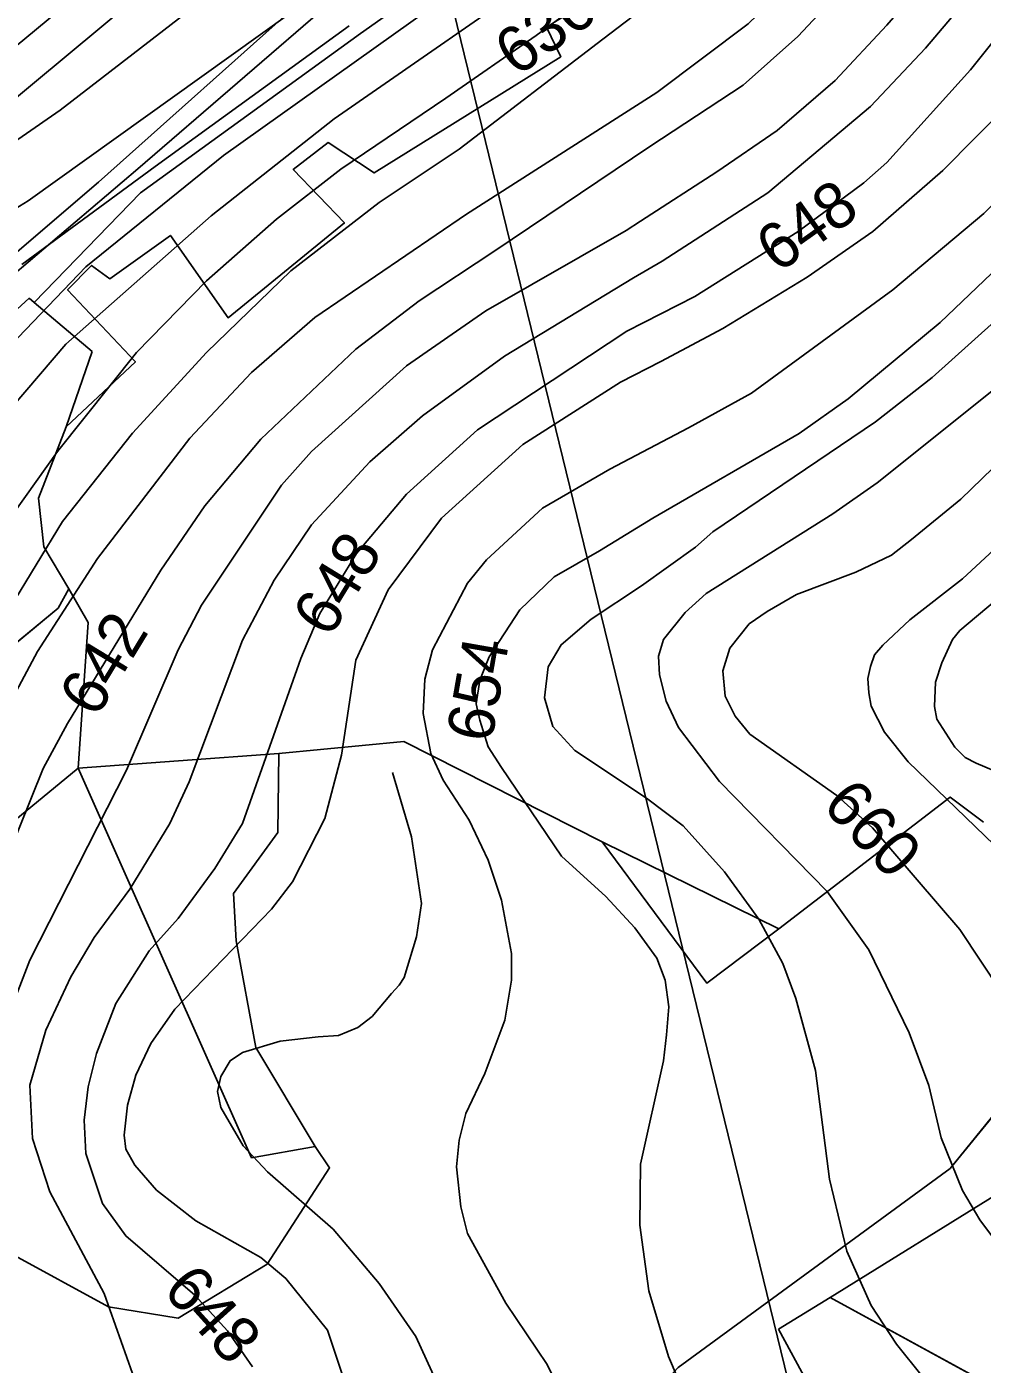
# Model space of a CAD drawing. Extents: x -709418 to -703832, y -1161719 to -1157826.
# Drawn here: x -706776.5 to -706610.7, y -1160048.5 to -1159816.4 of the extents above; entities that cross this region are included whole.
import ezdxf

# ---------------------------------------------------------------- set-up
doc = ezdxf.new("R2010")
doc.units = 0
for name, color, linetype in [('102_obvod PÚ', 7, 'Continuous'), ('120_vrstevnice hlavní', 7, 'Continuous'), ('121_vrstevnice hlavní_popis', 7, 'Continuous'), ('122_vrstevnice základní', 7, 'Continuous'), ('124_vrstevnice doplňková', 7, 'Continuous'), ('206_TTP_KN', 7, 'Continuous'), ('207_lesní pozemek_KN', 7, 'Continuous'), ('210_ostatní plocha_KN', 7, 'Continuous'), ('723_radioreléová trasa_UAP', 7, 'Continuous')]:
    doc.layers.add(name, color=color, linetype=linetype)

msp = doc.modelspace()

# ---------------------------------------------------------------- linework, layer by layer
at = {"layer": '102_obvod PÚ'}
for points in [[(-706661.44, -1159800.87), (-706686.33, -1159816.5), (-706683.85, -1159821.64), (-706716.26, -1159841.8), (-706724.22, -1159836.52), (-706730.29, -1159841.19), (-706721.4, -1159850.47), (-706741.6, -1159866.92), (-706751.59, -1159852.64), (-706762.11, -1159860.17), (-706765.29, -1159857.85), (-706769.46, -1159862.06), (-706757.69, -1159874.59), (-706769.71, -1159885.84), (-706774.49, -1159898.23)], [(-706774.49, -1159898.23), (-706773.55, -1159906.69), (-706769.21, -1159913.96), (-706765.89, -1159919.81), (-706767.6, -1159945.07), (-706732.76, -1159942.52), (-706711.1, -1159940.48), (-706676.68, -1159957.85), (-706646.02, -1159972.96), (-706616.23, -1159950.1), (-706610.48, -1159954.44)], [(-706606.83, -1160018.21), (-706637.07, -1160036.96), (-706570.65, -1160073.19)]]:
    msp.add_lwpolyline(points, dxfattribs=at)
at = {"layer": '120_vrstevnice hlavní'}
for points in [[(-706570.14, -1159708.76), (-706589.23, -1159732.95), (-706617.97, -1159772.72), (-706625.38, -1159783.55), (-706646.47, -1159811.2), (-706651.31, -1159815.9), (-706667.19, -1159827.83)], [(-706673.46, -1159878.09), (-706666.47, -1159874.54), (-706655.69, -1159868.8), (-706641.09, -1159859.89), (-706629.65, -1159851.95), (-706617.54, -1159841.4), (-706606.14, -1159829.86), (-706601.3, -1159824.16), (-706573.8, -1159787.26)], [(-706534.47, -1159813.76), (-706569.81, -1159851.09), (-706591.89, -1159875.46), (-706601.44, -1159885.86), (-706614.41, -1159898.4), (-706622.96, -1159905.38), (-706626.44, -1159908.11), (-706632.65, -1159911.08), (-706642.91, -1159914.93), (-706648.04, -1159917.92), (-706651.12, -1159920.02), (-706654.48, -1159924.28), (-706655.73, -1159928.18), (-706655.3, -1159932.6), (-706653.58, -1159936.07), (-706651.03, -1159939.16)], [(-706720.57, -1159816.24), (-706754.24, -1159840.65), (-706777.42, -1159857.69)], [(-706667.19, -1159827.83), (-706700.2, -1159848.94), (-706726.52, -1159866.87), (-706737.52, -1159876.42), (-706748.22, -1159887.84), (-706764.27, -1159908.68), (-706774.69, -1159924.87), (-706799.13, -1159970.58)], [(-706673.46, -1159878.09), (-706690.41, -1159888.93), (-706704.54, -1159901.73), (-706713.79, -1159914.17), (-706719.43, -1159926.32), (-706721.89, -1159942.81), (-706724.79, -1159953.8), (-706730.43, -1159964.8), (-706734.04, -1159969.57), (-706750.82, -1159986.93), (-706755.02, -1159992.86), (-706757.62, -1159998.35), (-706759.07, -1160003.56), (-706759.65, -1160008.77), (-706759.36, -1160011.23), (-706757.77, -1160013.98), (-706754, -1160018.31), (-706747.21, -1160023.67), (-706735.92, -1160030.03), (-706731.58, -1160033.65), (-706724.35, -1160042.61), (-706721.46, -1160051.29)], [(-706651.03, -1159939.16), (-706635.92, -1159949.84), (-706629.76, -1159955.45), (-706614.55, -1159973.07), (-706607.42, -1159983.9)]]:
    msp.add_lwpolyline(points, dxfattribs=at)
for points in [[(-706667.19, -1159827.83), (-706667.19, -1159827.83)], [(-706673.46, -1159878.09), (-706673.46, -1159878.09)]]:
    msp.add_open_spline(points, degree=1, dxfattribs=at)
at = {"layer": '122_vrstevnice základní'}
for points in [[(-706892.81, -1159962.06), (-706882.86, -1159946.78), (-706873.18, -1159931.12), (-706865.1, -1159915.53), (-706860.46, -1159904.12), (-706855.16, -1159893.55), (-706849.04, -1159883.65), (-706840.93, -1159873.62), (-706830.14, -1159862.79), (-706811.17, -1159847.63), (-706780.22, -1159821.28), (-706758.68, -1159803.4), (-706742.7, -1159790.44), (-706728.56, -1159778.47), (-706712.34, -1159760.5), (-706701.57, -1159744.25), (-706688.46, -1159725.96), (-706675.77, -1159704.54), (-706662.08, -1159682.75), (-706646.22, -1159659.65)], [(-706479.99, -1159688.87), (-706496.16, -1159690.14), (-706513.69, -1159694.76), (-706529.22, -1159703.78), (-706537.46, -1159709.46), (-706552.85, -1159723.7), (-706566.67, -1159738.81), (-706583.77, -1159760.04), (-706607, -1159792.81), (-706627.23, -1159816.18), (-706636.21, -1159825.73), (-706646.31, -1159834.43), (-706656.76, -1159841.61), (-706669.98, -1159850.17)], [(-706650.66, -1159692.43), (-706660.45, -1159706.17), (-706665.61, -1159714.65), (-706676.19, -1159731.72), (-706691.34, -1159755.31), (-706705.07, -1159773.41), (-706716.39, -1159786.43), (-706730.17, -1159799.55), (-706770.72, -1159830.91), (-706789.82, -1159844.1), (-706814.32, -1159865.65), (-706827.19, -1159878.59), (-706833.7, -1159887.12), (-706843.68, -1159904.48), (-706859.29, -1159932.03), (-706872.34, -1159951.47)], [(-706540.39, -1159698.57), (-706554.65, -1159711.42), (-706570.05, -1159726.83), (-706581.06, -1159737.95), (-706609.7, -1159779.85), (-706630.37, -1159804.93), (-706642.72, -1159818.11), (-706652.19, -1159826.59), (-706668.36, -1159837.21)], [(-706901.94, -1160034.93), (-706878.5, -1160015.52), (-706849.61, -1159986.78), (-706841.37, -1159975.5), (-706821.11, -1159939.85), (-706807.38, -1159911.34), (-706797.19, -1159894.26), (-706784.64, -1159877.2), (-706766.31, -1159858.07), (-706742.37, -1159838.77), (-706703.06, -1159810.72), (-706686.98, -1159797.26), (-706669.15, -1159780.66)], [(-706661.99, -1159786.17), (-706683.4, -1159804.81), (-706723.19, -1159832.42), (-706744.52, -1159849.25), (-706769.77, -1159871.5), (-706778.88, -1159882.2), (-706787.27, -1159893.92), (-706795.37, -1159907.52), (-706806.65, -1159930.95), (-706831.53, -1159975.5), (-706839.2, -1159986.93), (-706849.9, -1159999.37), (-706851.78, -1160002.55), (-706882.16, -1160027.72)], [(-706588.33, -1159793.38), (-706612.7, -1159823.88), (-706627.23, -1159839.98), (-706631.22, -1159843.54), (-706642.62, -1159851.95), (-706660.58, -1159863.21), (-706672.35, -1159869.23)], [(-706836.28, -1160005.21), (-706833.85, -1159994.16), (-706822.42, -1159977.24), (-706813.45, -1159962.48), (-706793.49, -1159924.87), (-706791.9, -1159921.84), (-706782.65, -1159906.17), (-706771.22, -1159890.16), (-706757.47, -1159872.95), (-706745.33, -1159860.51), (-706733.18, -1159849.8), (-706722.04, -1159841.12), (-706703.81, -1159828.83), (-706688.1, -1159817.93), (-706675.8, -1159808.84), (-706663.54, -1159798.55)], [(-706848.67, -1159942.59), (-706839.9, -1159927.05), (-706831.63, -1159911.52), (-706822.83, -1159894.4), (-706816.99, -1159883.99), (-706811.86, -1159878.15), (-706799.71, -1159864.99), (-706780.04, -1159848.94), (-706776.28, -1159846.62), (-706725.76, -1159810.42)], [(-706664.92, -1159809.65), (-706676.56, -1159818.59), (-706701.5, -1159837.65), (-706715.38, -1159846.91), (-706730.72, -1159858.77), (-706745.33, -1159872.95), (-706758.2, -1159886.98), (-706770.35, -1159902.31), (-706779.46, -1159917.35), (-706788.72, -1159934.42), (-706814.03, -1159978.1), (-706818.08, -1159984.03), (-706819.82, -1159995.6)], [(-706555.56, -1159810.91), (-706589.75, -1159849.1), (-706605.14, -1159864.49), (-706619.39, -1159877.31), (-706629.23, -1159885.01), (-706657.44, -1159904.1), (-706660.43, -1159906.73), (-706669.81, -1159913.46), (-706678.59, -1159919.21)], [(-706671.2, -1159859.99), (-706666.27, -1159857.08), (-706647.89, -1159845.25), (-706630.08, -1159830.29), (-706620.53, -1159820.17), (-706612.13, -1159810.2)], [(-706677.11, -1159907.35), (-706667.85, -1159901.71), (-706642.48, -1159887), (-706633.93, -1159881.02), (-706617.97, -1159867.77), (-706601.44, -1159851.95), (-706588.76, -1159838.27), (-706570.52, -1159814.62)], [(-706586.19, -1159823.17), (-706594.31, -1159832.71), (-706610.42, -1159848.81), (-706626.23, -1159862.07), (-706650.74, -1159880.02), (-706661.65, -1159886.04), (-706675.34, -1159893.19)], [(-706668.36, -1159837.21), (-706695.28, -1159855.3), (-706708.44, -1159863.98), (-706719.43, -1159872.37), (-706735.92, -1159887.99), (-706745.61, -1159899.56), (-706753.28, -1159910.7), (-706769.48, -1159937.31), (-706773.68, -1159945.12), (-706784.09, -1159970.87)], [(-706780.47, -1159989.97), (-706775.99, -1159978.39), (-706759.21, -1159945.41), (-706750.24, -1159924.58), (-706746.19, -1159916.78), (-706732.31, -1159895.95), (-706727.1, -1159890.16), (-706710.61, -1159875.26), (-706696.87, -1159865.72), (-706672.52, -1159851.77), (-706669.98, -1159850.17)], [(-706671.2, -1159859.99), (-706693.59, -1159873.61), (-706707.86, -1159883.94), (-706716.97, -1159891.9), (-706727.1, -1159902.89), (-706733.61, -1159912.44), (-706739.11, -1159922.85), (-706748.36, -1159947.44), (-706751.69, -1159954.67), (-706758.63, -1159966.1), (-706764.85, -1159974.49), (-706768.9, -1159981.29), (-706773.24, -1159990.54), (-706775.99, -1160000.09), (-706775.56, -1160009.35), (-706772.52, -1160018.6), (-706763.12, -1160036.25), (-706758.2, -1160050.14)], [(-706737.37, -1160048.98), (-706741.71, -1160042.76), (-706747.35, -1160036.54), (-706759.36, -1160026.27), (-706763.41, -1160020.63), (-706766.3, -1160011.95), (-706766.59, -1160006.17), (-706765.86, -1160000.38), (-706764.42, -1159994.59), (-706761.09, -1159985.92), (-706755.31, -1159976.8), (-706750.24, -1159971.16), (-706743.88, -1159962.48), (-706739.11, -1159954.67), (-706728.98, -1159926.03), (-706725.65, -1159918.22), (-706719.29, -1159907.81), (-706710.61, -1159897.54), (-706698.32, -1159886.4), (-706672.36, -1159869.23)], [(-706608.71, -1159879.45), (-706628.94, -1159895.55), (-706636.64, -1159900.97), (-706658.58, -1159914.79), (-706662.28, -1159918.07), (-706665.99, -1159922.77), (-706666.89, -1159925.66), (-706666.7, -1159928.9), (-706665.56, -1159933.46), (-706663.42, -1159938.02), (-706656.3, -1159947.42), (-706637.63, -1159966.51), (-706630.37, -1159976.63), (-706623.38, -1159991.02), (-706619.96, -1160000.14), (-706617.83, -1160009.26), (-706614.12, -1160018.38), (-706611.11, -1160023.47), (-706607.85, -1160027.79)], [(-706675.34, -1159893.19), (-706687.01, -1159899.98), (-706696.72, -1159908.96), (-706700.05, -1159913.01), (-706706.13, -1159924.58), (-706707.43, -1159929.65), (-706707.72, -1159935.58), (-706706.42, -1159942.52), (-706704.25, -1159947.15), (-706699.76, -1159954.09), (-706696.44, -1159961.04), (-706694.12, -1159967.98), (-706692.39, -1159977.24), (-706692.39, -1159981.86), (-706693.54, -1159988.81), (-706697.01, -1159998.06), (-706700.34, -1160005.01), (-706701.5, -1160009.64), (-706701.93, -1160014.27), (-706701.21, -1160021.21), (-706700.05, -1160025.84), (-706693.4, -1160037.95)], [(-706602.44, -1159901.39), (-706614.12, -1159912.22), (-706623.24, -1159919.35), (-706627.94, -1159923.77), (-706629.41, -1159925.41), (-706630.08, -1159927.47), (-706630.57, -1159929.55), (-706630.37, -1159932.03), (-706629.94, -1159934.31), (-706627.66, -1159938.87), (-706623.53, -1159944), (-706603.58, -1159963.24)], [(-706683.72, -1159960.35), (-706694.12, -1159944.98), (-706696.44, -1159941.36), (-706697.88, -1159936.74), (-706698.52, -1159933.9), (-706697.88, -1159929.79), (-706696.29, -1159925.74), (-706690.94, -1159917.64), (-706685.01, -1159911.86), (-706677.11, -1159907.35)], [(-706678.59, -1159919.21), (-706683.76, -1159923.67), (-706686.02, -1159927.48), (-706686.65, -1159932.91), (-706685.21, -1159937.83), (-706681.43, -1159942.01)], [(-706681.43, -1159942.01), (-706668.98, -1159950.27), (-706662.57, -1159955.11), (-706655.45, -1159963.09), (-706649.44, -1159971.31), (-706645.3, -1159978.96), (-706643.05, -1159985.04), (-706639.63, -1159997.58), (-706637.21, -1160016.39), (-706634.21, -1160028.93), (-706629.94, -1160038.33), (-706625.59, -1160045.04), (-706621.1, -1160050.59), (-706616.41, -1160055.7), (-706611.13, -1160060.56), (-706599.59, -1160068.26)], [(-706683.72, -1159960.35), (-706676.01, -1159967.33), (-706670.98, -1159972.78), (-706667.15, -1159978.08), (-706665.7, -1159981.9), (-706665.08, -1159986.48), (-706665.47, -1159991.37), (-706665.99, -1159995.87), (-706669.98, -1160013.82), (-706670.12, -1160024.37), (-706668.55, -1160035.77), (-706665.13, -1160047.17), (-706660.29, -1160058.57), (-706655.02, -1160066.83), (-706647.18, -1160075.38), (-706636.49, -1160083.36), (-706620.39, -1160093.19), (-706612.53, -1160098.83), (-706607.42, -1160103.45)], [(-706652.57, -1160296.57), (-706648.04, -1160277.15), (-706642.76, -1160261.19), (-706636.49, -1160247.23), (-706625.66, -1160228.85), (-706619.54, -1160216.16), (-706615.69, -1160204.2), (-706613.84, -1160192.23), (-706613.84, -1160180.26), (-706615.83, -1160166.29), (-706619.96, -1160152.33), (-706623.81, -1160142.35), (-706631.51, -1160126.39), (-706637.06, -1160117.7), (-706645.04, -1160107.87), (-706664.99, -1160089.34), (-706671.26, -1160082.22), (-706676.82, -1160072.53), (-706681.81, -1160057.43), (-706686.22, -1160048.59), (-706693.4, -1160037.95)]]:
    msp.add_lwpolyline(points, dxfattribs=at)
for points in [[(-706668.36, -1159837.21), (-706668.36, -1159837.21)], [(-706669.98, -1159850.17), (-706669.98, -1159850.17)], [(-706671.2, -1159859.99), (-706671.2, -1159859.99)], [(-706672.36, -1159869.23), (-706672.35, -1159869.23)], [(-706675.34, -1159893.19), (-706675.34, -1159893.19)], [(-706677.11, -1159907.35), (-706677.11, -1159907.35)], [(-706678.59, -1159919.21), (-706678.59, -1159919.21)], [(-706681.43, -1159942.01), (-706681.43, -1159942.01)], [(-706683.72, -1159960.35), (-706683.72, -1159960.35)], [(-706693.4, -1160037.95), (-706693.4, -1160037.95)]]:
    msp.add_open_spline(points, degree=1, dxfattribs=at)
at = {"layer": '124_vrstevnice doplňková'}
for points in [[(-706581.49, -1159885.91), (-706584.06, -1159889.85), (-706585.76, -1159892.43), (-706588.61, -1159899.68), (-706596.88, -1159908.23), (-706608.42, -1159916.07), (-706614.55, -1159921.2), (-706615.83, -1159922.78), (-706617.69, -1159926.82), (-706618.81, -1159930.17), (-706618.97, -1159934.4), (-706618.57, -1159936.59), (-706615.43, -1159941.43), (-706613.64, -1159943.21), (-706611.73, -1159944.24), (-706606.85, -1159946.28), (-706602.44, -1159949.13), (-706596.17, -1159954.69), (-706589.9, -1159962.95), (-706581.35, -1159981.9), (-706576.65, -1159991.02), (-706572.09, -1159997.72)], [(-706704.39, -1160053.85), (-706709.01, -1160043.73), (-706715.37, -1160034.49), (-706723.34, -1160025.11), (-706734.77, -1160015.13), (-706738.96, -1160010.65), (-706742.87, -1160004), (-706743.41, -1160001.22), (-706742.87, -1159998.59), (-706741.21, -1159995.86), (-706739.09, -1159994.43), (-706732.53, -1159992.47), (-706725.94, -1159991.7), (-706722.44, -1159991.48), (-706719.08, -1159990.09), (-706716.59, -1159988.16), (-706713.21, -1159984.18), (-706711.91, -1159982.73), (-706711.05, -1159981.43), (-706708.88, -1159974.34), (-706708.01, -1159968.56), (-706709.74, -1159956.99), (-706713.07, -1159945.85)]]:
    msp.add_lwpolyline(points, dxfattribs=at)
at = {"layer": '206_TTP_KN'}
for p, q in [((-706718.6, -1159817.57), (-706671.14, -1159784.03)), ((-706781.97, -1159831.71), (-706739.51, -1159796.39)), ((-706739.51, -1159796.39), (-706781.97, -1159831.71)), ((-706661.44, -1159800.87), (-706686.33, -1159816.5)), ((-706727.84, -1159811.03), (-706764.08, -1159843.37)), ((-706756.77, -1159845.26), (-706718.6, -1159817.57)), ((-706686.33, -1159816.5), (-706683.85, -1159821.64)), ((-706683.85, -1159821.64), (-706716.26, -1159841.8)), ((-706724.22, -1159836.52), (-706730.29, -1159841.19)), ((-706716.26, -1159841.8), (-706724.22, -1159836.52)), ((-706730.29, -1159841.19), (-706721.4, -1159850.47)), ((-706764.08, -1159843.37), (-706781.49, -1159858.25)), ((-706775.23, -1159864.28), (-706756.77, -1159845.26)), ((-706721.4, -1159850.47), (-706741.6, -1159866.92)), ((-706751.59, -1159852.64), (-706762.11, -1159860.17)), ((-706741.6, -1159866.92), (-706751.59, -1159852.64)), ((-706765.29, -1159857.85), (-706769.46, -1159862.06)), ((-706762.11, -1159860.17), (-706765.29, -1159857.85)), ((-706769.46, -1159862.06), (-706757.69, -1159874.59)), ((-706825.85, -1159908.91), (-706776.13, -1159863.51)), ((-706776.13, -1159863.51), (-706775.23, -1159864.28)), ((-706775.23, -1159864.28), (-706765.21, -1159872.79)), ((-706765.21, -1159872.79), (-706775.23, -1159864.28)), ((-706765.21, -1159872.79), (-706769.71, -1159885.84)), ((-706769.71, -1159885.84), (-706765.21, -1159872.79)), ((-706757.69, -1159874.59), (-706769.71, -1159885.84)), ((-706769.71, -1159885.84), (-706774.49, -1159898.23)), ((-706774.49, -1159898.23), (-706773.55, -1159906.69)), ((-706773.55, -1159906.69), (-706769.21, -1159913.96)), ((-706769.21, -1159913.96), (-706771.06, -1159917.35)), ((-706771.06, -1159917.35), (-706789.94, -1159932.8)), ((-706767.6, -1159945.07), (-706732.76, -1159942.52)), ((-706732.76, -1159942.52), (-706732.96, -1159956.26)), ((-706737.53, -1160012.69), (-706767.6, -1159945.07)), ((-706732.96, -1159956.26), (-706740.64, -1159966.83)), ((-706740.64, -1159966.83), (-706740.17, -1159975.04)), ((-706740.17, -1159975.04), (-706736.79, -1159993.59)), ((-706736.79, -1159993.59), (-706726.47, -1160010.72)), ((-706726.47, -1160010.72), (-706737.53, -1160012.69)), ((-706646.03, -1160042.42), (-706637.07, -1160036.96)), ((-706637.07, -1160036.96), (-706570.65, -1160073.19)), ((-706640.89, -1160051.91), (-706646.03, -1160042.42))]:
    msp.add_line(p, q, dxfattribs=at)
for points in [[(-706880.01, -1160029.35), (-706871.13, -1160026.17), (-706838.42, -1160008.63), (-706805.83, -1159986.45), (-706789.91, -1160007.58), (-706779.28, -1160029.3), (-706762.33, -1160038.58), (-706750.24, -1160040.54), (-706734.82, -1160031.16), (-706723.98, -1160014.43), (-706726.47, -1160010.72), (-706736.79, -1159993.59), (-706740.17, -1159975.04), (-706740.64, -1159966.83), (-706732.96, -1159956.26), (-706732.76, -1159942.52), (-706711.1, -1159940.48), (-706676.68, -1159957.85), (-706658.49, -1159982.41), (-706646.02, -1159972.96), (-706616.23, -1159950.1), (-706610.48, -1159954.44)], [(-706602.86, -1159998.09), (-706616.23, -1160014.56), (-706663.47, -1160049.09), (-706679.84, -1160066.66), (-706699.29, -1160080.68), (-706726.53, -1160101.47), (-706754.45, -1160120.61), (-706770.29, -1160119.18), (-706784.69, -1160100.22), (-706801.46, -1160110.57), (-706813.59, -1160082.88), (-706841.1, -1160090.8), (-706846.05, -1160078.57), (-706843.92, -1160069.75), (-706838.73, -1160067.43), (-706859.9, -1160028.56), (-706877.6, -1160034.38), (-706880.01, -1160029.35)]]:
    msp.add_lwpolyline(points, dxfattribs=at)
at = {"layer": '207_lesní pozemek_KN'}
for p, q in [((-706676.68, -1159957.85), (-706646.02, -1159972.96)), ((-706658.49, -1159982.41), (-706676.68, -1159957.85)), ((-706646.02, -1159972.96), (-706658.49, -1159982.41))]:
    msp.add_line(p, q, dxfattribs=at)
at = {"layer": '210_ostatní plocha_KN'}
for p, q in [((-706671.14, -1159784.03), (-706718.6, -1159817.57)), ((-706757.28, -1159841.07), (-706718.32, -1159807.46)), ((-706718.32, -1159807.46), (-706757.28, -1159841.07)), ((-706764.08, -1159843.37), (-706727.84, -1159811.03)), ((-706718.6, -1159817.57), (-706756.77, -1159845.26)), ((-706783.33, -1159863.26), (-706757.28, -1159841.07)), ((-706757.28, -1159841.07), (-706783.33, -1159863.26)), ((-706781.49, -1159858.25), (-706764.08, -1159843.37)), ((-706756.77, -1159845.26), (-706775.23, -1159864.28)), ((-706776.13, -1159863.51), (-706825.85, -1159908.91)), ((-706775.23, -1159864.28), (-706776.13, -1159863.51)), ((-706771.06, -1159917.35), (-706769.21, -1159913.96)), ((-706769.21, -1159913.96), (-706765.89, -1159919.81)), ((-706789.94, -1159932.8), (-706771.06, -1159917.35)), ((-706765.89, -1159919.81), (-706767.6, -1159945.07)), ((-706767.6, -1159945.07), (-706846.53, -1160009.92)), ((-706846.53, -1160009.92), (-706767.6, -1159945.07)), ((-706767.6, -1159945.07), (-706737.53, -1160012.69)), ((-706616.23, -1160014.56), (-706602.86, -1159998.09)), ((-706737.53, -1160012.69), (-706726.47, -1160010.72)), ((-706726.47, -1160010.72), (-706723.98, -1160014.43)), ((-706723.98, -1160014.43), (-706734.82, -1160031.16)), ((-706663.47, -1160049.09), (-706616.23, -1160014.56)), ((-706606.83, -1160018.21), (-706637.07, -1160036.96)), ((-706762.33, -1160038.58), (-706779.28, -1160029.3)), ((-706734.82, -1160031.16), (-706750.24, -1160040.54)), ((-706750.24, -1160040.54), (-706762.33, -1160038.58)), ((-706637.07, -1160036.96), (-706646.03, -1160042.42)), ((-706646.03, -1160042.42), (-706640.89, -1160051.91))]:
    msp.add_line(p, q, dxfattribs=at)
at = {"layer": '723_radioreléová trasa_UAP'}
msp.add_lwpolyline([(-707182.2, -1157850.62), (-706271.36, -1161577.76)], dxfattribs=at)

# ---------------------------------------------------------------- texts
at = {"layer": '121_vrstevnice hlavní_popis'}
for s, rotation, p in [('636', 35.7996, (-706691.47, -1159825.23)), ('648', 35.3953, (-706646.16, -1159859.32)), ('648', 58.4627, (-706723.98, -1159922.7)), ('642', 58.7601, (-706764.48, -1159936.59)), ('654', 80.0818, (-706695.88, -1159940.84)), ('660', 313.1776, (-706638.67, -1159951.72)), ('648', 312.1345, (-706753.15, -1160035.83))]:
    msp.add_text(s, height=8, rotation=rotation, dxfattribs=at).set_placement(p)

doc.saveas('drawing.dxf')
